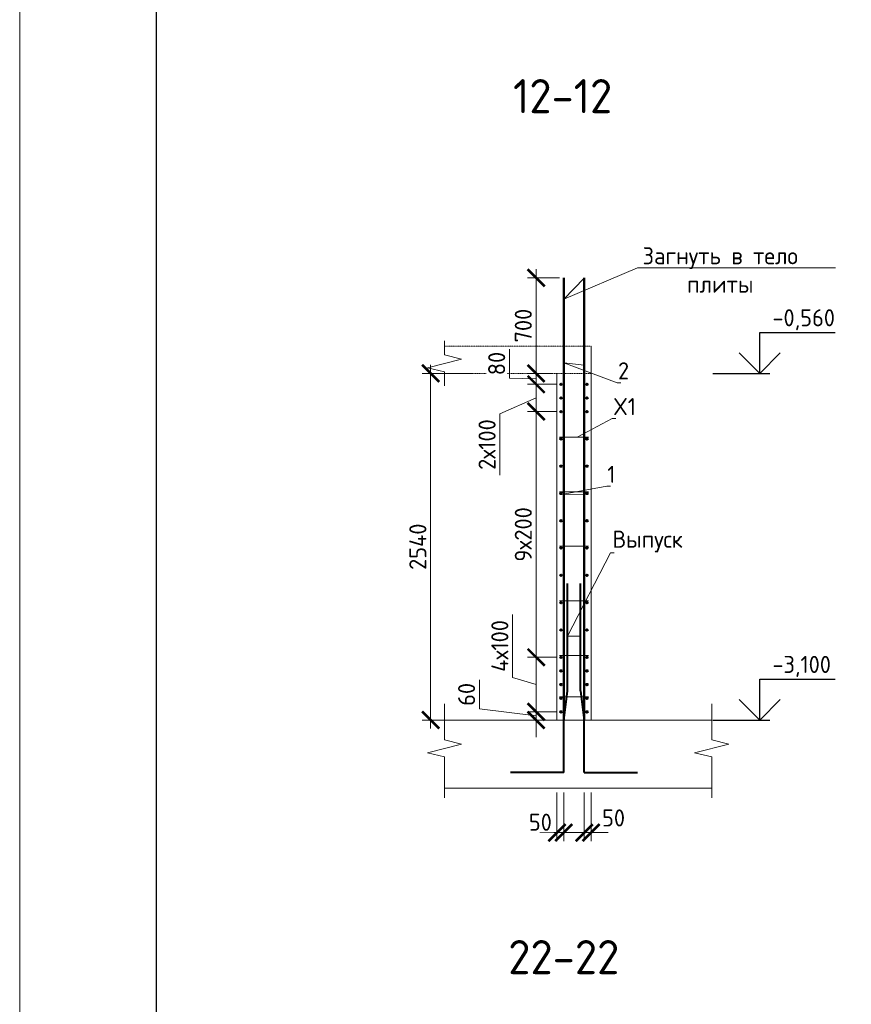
# Model space of a CAD drawing. Header units: millimetres. Extents: x 376598 to 1249954, y -318491 to -22134.
# Tile 268 of 444: x 665485 to 677668, y -138245 to -123817. Entities that reach past the tile are written whole.
import ezdxf
from ezdxf import colors
from ezdxf.entities.mleader import LeaderData, LeaderLine
from ezdxf.math import Vec2, Vec3

# ---------------------------------------------------------------- set-up
doc = ezdxf.new("R2010")
doc.units = ezdxf.units.MM
doc.linetypes.add('01 Штриховая _4 мм_', pattern=[6, 3.5, -2.5])
for name, color, linetype, lineweight in [('AF_Perekritie', 90, 'Continuous', 18), ('AF_Stena', 90, 'Continuous', 18), ('KR_Fundament', 253, 'Continuous', 18), ('Арм_шпильки', 143, 'Continuous', 18), ('Армирование', 3, 'Continuous', 40), ('АрмСтер', 2, 'Continuous', 50), ('подоснова', 151, 'Continuous', 5), ('РАЗМЕРЫ', 1, 'Continuous', 9), ('ТОНКИЕ', 7, 'Continuous', 9)]:
    doc.layers.add(name, color=color, linetype=linetype, lineweight=lineweight)
doc.layers.add('ТОЛСТЫЕ_ОСНОВНЫЕ', color=6, linetype='Continuous')
doc.styles.add('GOST-2.304_Type-B', font='GOST_Common.ttf')
doc.dimstyles.new('мой 25', dxfattribs={"dimscale": 100, "dimtxt": 2.5, "dimasz": 2.5, "dimexe": 1.25, "dimexo": 0.625, "dimtad": 1, "dimdec": 0, "dimlfac": 0.5, "dimtxsty": 'GOST-2.304_Type-B', "dimblk": 'ARCHTICK', "dimcen": 2.5, "dimdle": 1.25, "dimaunit": 1, "dimadec": 1, "dimazin": 2, "dimtfac": 1, "dimtdec": 0, "dimtmove": 1, "dimatfit": 3, "dimfxl": 6, "dimfxlon": 1, "dimtfill": 1, "dimlwd": -1, "dimlwe": -1, "dimarcsym": 0})

# ---------------------------------------------------------------- blocks, each defined once
blk = doc.blocks.new('*U2962')
at = {"layer": 'ТОЛСТЫЕ_ОСНОВНЫЕ', "color": 6}
blk.add_lwpolyline([(20, 5), (836, 5), (836, 589), (20, 589)], close=True, dxfattribs=at)
at = {"layer": 'ТОНКИЕ'}
blk.add_lwpolyline([(0, 0), (841, 0), (841, 594), (0, 594)], close=True, dxfattribs=at)
blk = doc.blocks.new('_None')
blk = doc.blocks.new('_ArchTick')
at = {"color": 0, "linetype": 'ByBlock', "const_width": 0.15}
blk.add_lwpolyline([(-0.5, -0.5), (0.5, 0.5)], dxfattribs=at)
blk = doc.blocks.new('*D2869')
at = {"layer": 'DEFPOINTS', "color": 0, "lineweight": 0, "transparency": 16777216}
for p in [(673416, -133160), (673051, -133960), (673416, -133960)]:
    blk.add_point(p, dxfattribs=at)
at = {"layer": 'РАЗМЕРЫ', "color": 0, "linetype": 'Continuous', "transparency": 16777216}
for p, q in [((672707, -133457), (672707, -132532)), ((673353, -133160), (672926, -133160)), ((673051, -133035), (673051, -134085)), ((673051, -133560), (672707, -133457)), ((673353, -133960), (672926, -133960))]:
    blk.add_line(p, q, dxfattribs=at)
at = {"layer": 'РАЗМЕРЫ', "color": 0, "transparency": 16777216, "xscale": 250, "yscale": 250, "zscale": 250}
for p, rotation in [((673051, -133160), 90), ((673051, -133960), 270)]:
    blk.add_blockref('_ArchTick', p, dxfattribs=dict(at, rotation=rotation))
at = {"layer": 'РАЗМЕРЫ', "color": 0, "lineweight": 0, "transparency": 16777216, "insert": (672519, -132994), "char_height": 250, "attachment_point": 5, "rotation": 90, "style": 'GOST-2.304_Type-B', "bg_fill": 3, "box_fill_scale": 1.1, "bg_fill_color": 256, "bg_fill_true_color": 13158600, "bg_fill_transparency": 0}
blk.add_mtext('4х100', dxfattribs=at)
blk = doc.blocks.new('*D2870')
at = {"layer": 'DEFPOINTS', "color": 0, "lineweight": 0, "transparency": 16777216}
for p in [(673416, -133960), (673051, -134080), (673356, -134080)]:
    blk.add_point(p, dxfattribs=at)
at = {"layer": 'РАЗМЕРЫ', "color": 0, "linetype": 'Continuous', "transparency": 16777216}
for p, q in [((672220, -133917), (672220, -133492)), ((673051, -133960), (673051, -133710)), ((673051, -134020), (672220, -133917)), ((673353, -133960), (672926, -133960)), ((673051, -133960), (673051, -134080)), ((673051, -133960), (673051, -134080)), ((673293, -134080), (672926, -134080)), ((673051, -134080), (673051, -134330))]:
    blk.add_line(p, q, dxfattribs=at)
at = {"layer": 'РАЗМЕРЫ', "color": 0, "transparency": 16777216, "xscale": 250, "yscale": 250, "zscale": 250}
for p, rotation in [((673051, -133960), 270), ((673051, -134080), 90)]:
    blk.add_blockref('_ArchTick', p, dxfattribs=dict(at, rotation=rotation))
at = {"layer": 'РАЗМЕРЫ', "color": 0, "lineweight": 0, "transparency": 16777216, "insert": (672032, -133704), "char_height": 250, "attachment_point": 5, "rotation": 90, "style": 'GOST-2.304_Type-B', "bg_fill": 3, "box_fill_scale": 1.1, "bg_fill_color": 256, "bg_fill_true_color": 13158600, "bg_fill_transparency": 0}
blk.add_mtext('60', dxfattribs=at)
blk = doc.blocks.new('*D2723')
at = {"layer": 'DEFPOINTS', "color": 0, "lineweight": 0, "transparency": 16777216}
for p in [(673051, -127600), (673457, -127600), (673188, -129000)]:
    blk.add_point(p, dxfattribs=at)
at = {"layer": 'РАЗМЕРЫ', "color": 0, "linetype": 'Continuous', "transparency": 16777216}
for p, q in [((673051, -129125), (673051, -127475)), ((673395, -127600), (672926, -127600)), ((673125, -129000), (672926, -129000))]:
    blk.add_line(p, q, dxfattribs=at)
at = {"layer": 'РАЗМЕРЫ', "color": 0, "transparency": 16777216, "xscale": 250, "yscale": 250, "zscale": 250}
for p, rotation in [((673051, -127600), 90), ((673051, -129000), 270)]:
    blk.add_blockref('_ArchTick', p, dxfattribs=dict(at, rotation=rotation))
at = {"layer": 'РАЗМЕРЫ', "color": 0, "lineweight": 0, "transparency": 16777216, "insert": (672863, -128300), "char_height": 250, "attachment_point": 5, "rotation": 90, "style": 'GOST-2.304_Type-B', "bg_fill": 3, "box_fill_scale": 1.1, "bg_fill_color": 256, "bg_fill_true_color": 13158600, "bg_fill_transparency": 0}
blk.add_mtext('700', dxfattribs=at)
blk = doc.blocks.new('*D2724')
at = {"layer": 'DEFPOINTS', "color": 0, "lineweight": 0, "transparency": 16777216}
for p in [(673664, -129000), (671505, -134080), (674106, -134080)]:
    blk.add_point(p, dxfattribs=at)
at = {"layer": 'РАЗМЕРЫ', "color": 0, "linetype": 'Continuous', "transparency": 16777216}
for p, q in [((671505, -128875), (671505, -134205)), ((672105, -129000), (671380, -129000)), ((672105, -134080), (671380, -134080))]:
    blk.add_line(p, q, dxfattribs=at)
at = {"layer": 'РАЗМЕРЫ', "color": 0, "transparency": 16777216, "xscale": 250, "yscale": 250, "zscale": 250}
for p, rotation in [((671505, -129000), 90), ((671505, -134080), 270)]:
    blk.add_blockref('_ArchTick', p, dxfattribs=dict(at, rotation=rotation))
at = {"layer": 'РАЗМЕРЫ', "color": 0, "lineweight": 0, "transparency": 16777216, "insert": (671318, -131540), "char_height": 250, "attachment_point": 5, "rotation": 90, "style": 'GOST-2.304_Type-B', "bg_fill": 3, "box_fill_scale": 1.1, "bg_fill_color": 256, "bg_fill_true_color": 13158600, "bg_fill_transparency": 0}
blk.add_mtext('2540', dxfattribs=at)
blk = doc.blocks.new('*D2725')
at = {"layer": 'DEFPOINTS', "color": 0, "lineweight": 0, "transparency": 16777216}
for p in [(673356, -135080), (673456, -135080), (673456, -135730)]:
    blk.add_point(p, dxfattribs=at)
at = {"layer": 'РАЗМЕРЫ', "color": 0, "linetype": 'Continuous', "transparency": 16777216}
for p, q in [((673356, -135142), (673356, -135855)), ((673456, -135142), (673456, -135855)), ((673356, -135730), (673106, -135730)), ((673456, -135730), (673706, -135730))]:
    blk.add_line(p, q, dxfattribs=at)
at = {"layer": 'РАЗМЕРЫ', "color": 0, "lineweight": 0, "transparency": 16777216, "insert": (673113, -135577), "char_height": 250, "attachment_point": 5, "style": 'GOST-2.304_Type-B', "bg_fill": 3, "box_fill_scale": 1.1, "bg_fill_color": 256, "bg_fill_true_color": 13158600, "bg_fill_transparency": 0}
blk.add_mtext('50', dxfattribs=at)
at = {"layer": 'РАЗМЕРЫ', "color": 0, "linetype": 'Continuous', "transparency": 16777216}
blk.add_line((673356, -135730), (673456, -135730), dxfattribs=at)
at = {"layer": 'РАЗМЕРЫ', "color": 0, "transparency": 16777216, "xscale": 250, "yscale": 250, "zscale": 250}
blk.add_blockref('_ArchTick', (673356, -135730), dxfattribs=at)
at = {"layer": 'РАЗМЕРЫ', "color": 0, "transparency": 16777216, "xscale": 250, "yscale": 250, "zscale": 250, "rotation": 180}
blk.add_blockref('_ArchTick', (673456, -135730), dxfattribs=at)
blk = doc.blocks.new('*D2726')
at = {"layer": 'DEFPOINTS', "color": 0, "lineweight": 0, "transparency": 16777216}
for p in [(673756, -135080), (673856, -135080), (673856, -135730)]:
    blk.add_point(p, dxfattribs=at)
at = {"layer": 'РАЗМЕРЫ', "color": 0, "linetype": 'Continuous', "transparency": 16777216}
for p, q in [((673756, -135142), (673756, -135855)), ((673856, -135142), (673856, -135855)), ((673756, -135730), (673506, -135730)), ((673756, -135730), (673856, -135730)), ((673856, -135730), (674106, -135730))]:
    blk.add_line(p, q, dxfattribs=at)
at = {"layer": 'РАЗМЕРЫ', "color": 0, "transparency": 16777216, "xscale": 250, "yscale": 250, "zscale": 250}
blk.add_blockref('_ArchTick', (673756, -135730), dxfattribs=at)
at = {"layer": 'РАЗМЕРЫ', "color": 0, "lineweight": 0, "transparency": 16777216, "insert": (674185, -135514), "char_height": 250, "attachment_point": 5, "style": 'GOST-2.304_Type-B', "bg_fill": 3, "box_fill_scale": 1.1, "bg_fill_color": 256, "bg_fill_true_color": 13158600, "bg_fill_transparency": 0}
blk.add_mtext('50', dxfattribs=at)
at = {"layer": 'РАЗМЕРЫ', "color": 0, "transparency": 16777216, "xscale": 250, "yscale": 250, "zscale": 250, "rotation": 180}
blk.add_blockref('_ArchTick', (673856, -135730), dxfattribs=at)
blk = doc.blocks.new('*D2673')
at = {"layer": 'DEFPOINTS', "color": 0, "lineweight": 0, "transparency": 16777216}
for p in [(673356, -129000), (673051, -129160), (673310, -129160)]:
    blk.add_point(p, dxfattribs=at)
at = {"layer": 'РАЗМЕРЫ', "color": 0, "linetype": 'Continuous', "transparency": 16777216}
for p, q in [((672661, -129069), (672661, -128644)), ((673051, -128875), (673051, -129285)), ((673051, -129080), (672661, -129069)), ((673293, -129000), (672926, -129000)), ((673248, -129160), (672926, -129160))]:
    blk.add_line(p, q, dxfattribs=at)
at = {"layer": 'РАЗМЕРЫ', "color": 0, "transparency": 16777216, "xscale": 250, "yscale": 250, "zscale": 250}
for p, rotation in [((673051, -129000), 90), ((673051, -129160), 270)]:
    blk.add_blockref('_ArchTick', p, dxfattribs=dict(at, rotation=rotation))
at = {"layer": 'РАЗМЕРЫ', "color": 0, "lineweight": 0, "transparency": 16777216, "insert": (672473, -128856), "char_height": 250, "attachment_point": 5, "rotation": 90, "style": 'GOST-2.304_Type-B', "bg_fill": 3, "box_fill_scale": 1.1, "bg_fill_color": 256, "bg_fill_true_color": 13158600, "bg_fill_transparency": 0}
blk.add_mtext('80', dxfattribs=at)
blk = doc.blocks.new('*D2674')
at = {"layer": 'DEFPOINTS', "color": 0, "lineweight": 0, "transparency": 16777216}
for p in [(673051, -129560), (673416, -129560), (673416, -133160)]:
    blk.add_point(p, dxfattribs=at)
at = {"layer": 'РАЗМЕРЫ', "color": 0, "linetype": 'Continuous', "transparency": 16777216}
for p, q in [((673353, -129560), (672926, -129560)), ((673051, -133285), (673051, -129435)), ((673353, -133160), (672926, -133160))]:
    blk.add_line(p, q, dxfattribs=at)
at = {"layer": 'РАЗМЕРЫ', "color": 0, "transparency": 16777216, "xscale": 250, "yscale": 250, "zscale": 250}
for p, rotation in [((673051, -129560), 90), ((673051, -133160), 270)]:
    blk.add_blockref('_ArchTick', p, dxfattribs=dict(at, rotation=rotation))
at = {"layer": 'РАЗМЕРЫ', "color": 0, "lineweight": 0, "transparency": 16777216, "insert": (672863, -131360), "char_height": 250, "attachment_point": 5, "rotation": 90, "style": 'GOST-2.304_Type-B', "bg_fill": 3, "box_fill_scale": 1.1, "bg_fill_color": 256, "bg_fill_true_color": 13158600, "bg_fill_transparency": 0}
blk.add_mtext('9х200', dxfattribs=at)
blk = doc.blocks.new('*D2675')
at = {"layer": 'DEFPOINTS', "color": 0, "lineweight": 0, "transparency": 16777216}
for p in [(673416, -129160), (673051, -129560), (673314, -129560)]:
    blk.add_point(p, dxfattribs=at)
at = {"layer": 'РАЗМЕРЫ', "color": 0, "linetype": 'Continuous', "transparency": 16777216}
for p, q in [((673051, -129035), (673051, -129685)), ((673353, -129160), (672926, -129160)), ((673051, -129360), (672519, -129593)), ((673251, -129560), (672926, -129560)), ((672519, -129593), (672519, -130493))]:
    blk.add_line(p, q, dxfattribs=at)
at = {"layer": 'РАЗМЕРЫ', "color": 0, "transparency": 16777216, "xscale": 250, "yscale": 250, "zscale": 250}
for p, rotation in [((673051, -129160), 90), ((673051, -129560), 270)]:
    blk.add_blockref('_ArchTick', p, dxfattribs=dict(at, rotation=rotation))
at = {"layer": 'РАЗМЕРЫ', "color": 0, "lineweight": 0, "transparency": 16777216, "insert": (672332, -130043), "char_height": 250, "attachment_point": 5, "rotation": 90, "style": 'GOST-2.304_Type-B', "bg_fill": 3, "box_fill_scale": 1.1, "bg_fill_color": 256, "bg_fill_true_color": 13158600, "bg_fill_transparency": 0}
blk.add_mtext('2х100', dxfattribs=at)

msp = doc.modelspace()

# ---------------------------------------------------------------- linework, layer by layer
for points in [[(676326.7, -128399.8), (677432, -128399.8)], [(676326.7, -128999.8), (676326.7, -128399.8)], [(676626.7, -128699.8), (676326.7, -128999.8), (676026.7, -128699.8)], [(675642.1, -128999.8), (676476.7, -128999.8)], [(676326.7, -133479.8), (677432, -133479.8)], [(676326.7, -134079.8), (676326.7, -133479.8)], [(676626.7, -133779.8), (676326.7, -134079.8), (676026.7, -133779.8)], [(675642.1, -134079.8), (676476.7, -134079.8)]]:
    msp.add_lwpolyline(points)
at = {"layer": 'AF_Perekritie', "linetype": '01 Штриховая _4 мм_', "lineweight": 9}
for p, q in [((673855.8, -128599.8), (671707.2, -128599.8)), ((671707.2, -128999.8), (673855.8, -128999.8))]:
    msp.add_line(p, q, dxfattribs=at)
at = {"layer": 'AF_Stena', "lineweight": 20}
for p, q in [((673855.8, -134079.8), (673855.8, -128599.8)), ((673355.8, -128999.8), (673355.8, -134079.8)), ((673355.8, -134079.8), (673855.8, -134079.8))]:
    msp.add_line(p, q, dxfattribs=at)
for points in [[(671707.2, -128674.8), (671707.2, -128524.8)], [(671707.2, -128674.8), (671707.2, -128729.8)], [(671957.2, -128792.3), (671457.2, -128917.3)], [(671707.2, -128729.8), (671957.2, -128792.3)], [(671457.2, -128917.3), (671707.2, -128979.8)], [(671707.2, -128979.8), (671707.2, -129034.8)], [(671707.2, -129034.8), (671707.2, -129184.8)], [(671707.2, -134315.7), (671707.2, -133843.8)], [(675623.6, -134315.7), (675623.6, -133843.8)], [(671707.2, -134315.7), (671707.2, -134370.7)], [(675623.6, -134315.7), (675623.6, -134370.7)], [(671957.2, -134433.2), (671457.2, -134558.2)], [(671707.2, -134370.7), (671957.2, -134433.2)], [(675873.6, -134433.2), (675373.6, -134558.2)], [(675623.6, -134370.7), (675873.6, -134433.2)], [(671457.2, -134558.2), (671707.2, -134620.7)], [(675373.6, -134558.2), (675623.6, -134620.7)], [(671707.2, -134620.7), (671707.2, -134675.7)], [(671707.2, -134675.7), (671707.2, -135219.8)], [(675623.6, -134620.7), (675623.6, -134675.7)], [(675623.6, -134675.7), (675623.6, -135219.8)]]:
    msp.add_lwpolyline(points, dxfattribs=at)
at = {"layer": 'KR_Fundament', "lineweight": 9}
for p, q in [((675623.6, -134079.8), (671707.2, -134079.8)), ((671707.2, -135079.8), (675623.6, -135079.8))]:
    msp.add_line(p, q, dxfattribs=at)
at = {"layer": 'Армирование', "ltscale": 100}
for p, q in [((673510.8, -133652.4), (673511.1, -132079.3)), ((673701.5, -133652.4), (673701.8, -132079.3)), ((673456.8, -134087), (673510.8, -133652.4)), ((673701.5, -133652.4), (673755.5, -134087)), ((673457.1, -134850.4), (673456.8, -134087)), ((673755.8, -134850.4), (673755.5, -134087)), ((673457.4, -134850.5), (672675.8, -134850.2)), ((673755.8, -134850.4), (674537.4, -134850.1))]:
    msp.add_line(p, q, dxfattribs=at)
for centre in [(673415.8, -129159.8), (673795.8, -129159.8), (673415.8, -129559.8), (673795.8, -129559.8), (673415.8, -129959.8), (673795.8, -129959.8), (673415.8, -130759.8), (673795.8, -130759.8), (673415.8, -131159.8), (673795.8, -131159.8), (673415.8, -131559.8), (673795.8, -131559.8), (673415.8, -131959.8), (673795.8, -131959.8), (673415.8, -132359.8), (673795.8, -132359.8), (673415.8, -132759.8), (673795.8, -132759.8), (673415.8, -133159.8), (673795.8, -133159.8), (673415.8, -133559.8), (673795.8, -133559.8), (673415.8, -133959.8), (673795.8, -133959.8)]:
    msp.add_circle(centre, 12, dxfattribs=at)
at = {"layer": 'АрмСтер', "ltscale": 15}
for p, q in [((673457.1, -134079.8), (673457.1, -127599.7)), ((673755.5, -134079.8), (673755.5, -127599.7))]:
    msp.add_line(p, q, dxfattribs=at)

# ---------------------------------------------------------------- block references
at = {"xscale": 100, "yscale": 100, "zscale": 100}
msp.add_blockref('*U2962', (665485, -168789.7, 3100), dxfattribs=at)

# ---------------------------------------------------------------- texts
at = {"style": 'GOST-2.304_Type-B'}
for s, p in [('-0,560', (676512.6, -128309.8)), ('-3,100', (676512.6, -133389.8))]:
    msp.add_text(s, height=250, dxfattribs=at).set_placement(p)
at = {"layer": 'РАЗМЕРЫ', "char_height": 500, "attachment_point": 5, "style": 'GOST-2.304_Type-B'}
for s, insert in [('12-12', (673439, -124937.6)), ('22-22', (673455.7, -137553.5))]:
    msp.add_mtext_dynamic_manual_height_columns(s, width=3941.213, gutter_width=625, heights=[0], dxfattribs=dict(at, insert=insert))

# ---------------------------------------------------------------- leaders
at = {"layer": 'подоснова'}
ml = msp.add_multileader_mtext('Standard', dxfattribs=at)
ml.set_content('Загнуть в тело плиты', color=256, style='GOST-2.304_Type-B')
ml.set_leader_properties(color=256, linetype='ByLayer', lineweight=15)
ml.set_arrow_properties(name='NONE')
ml.build(insert=Vec2(0, 0))
ml.multileader.update_dxf_attribs({"text_left_attachment_type": 6, "text_right_attachment_type": 6, "dogleg_length": 10, "arrow_head_size": 18})
ctx = ml.context
ctx.base_point, ctx.char_height, ctx.arrow_head_size, ctx.landing_gap_size, ctx.plane_origin = Vec3(674548.5, -127451.8), 250, 18, 20, Vec3(677966.7, -126001.4)
ctx.left_attachment, ctx.right_attachment, ctx.text_align_type = 6, 6, 1
notes = []
notes.append((ctx, [(1, (1, 1, 0), (674538.5, -127451.8), (1, 0), 10, [(0, [(673755.5, -127606), (673457.1, -127910.6)], 0, [])])]))
ctx.mtext.insert, ctx.mtext.width, ctx.mtext.alignment, ctx.mtext.flow_direction = Vec3(675747.9, -127151.8), 2840.037, 2, 5
ml = msp.add_multileader_mtext('Standard', dxfattribs=at)
ml.set_content('2', color=256, style='GOST-2.304_Type-B')
ml.set_leader_properties(color=256, linetype='ByLayer', lineweight=15)
ml.set_arrow_properties(name='NONE')
ml.build(insert=Vec2(0, 0))
ml.multileader.update_dxf_attribs({"text_left_attachment_type": 6, "text_right_attachment_type": 6, "dogleg_length": 10, "arrow_head_size": 18})
ctx = ml.context
ctx.base_point, ctx.char_height, ctx.arrow_head_size, ctx.landing_gap_size, ctx.plane_origin = Vec3(674249, -129137.7), 250, 18, 20, Vec3(673032.1, -127825.2)
ctx.left_attachment, ctx.right_attachment, ctx.text_align_type = 6, 6, 1
notes.append((ctx, [(0, (1, 1, 0), (674239, -129137.7), (1, 0), 10, [(1, [(673755.5, -128877.7), (673457.1, -128847.5)], 0, [])])]))
ctx.mtext.insert, ctx.mtext.width, ctx.mtext.alignment, ctx.mtext.flow_direction = Vec3(674331.5, -128837.7), 22.898, 2, 5
ml = msp.add_multileader_mtext('Standard', dxfattribs=at)
ml.set_content('1', color=256, style='GOST-2.304_Type-B')
ml.set_leader_properties(color=256, linetype='ByLayer', lineweight=15)
ml.set_arrow_properties(name='NONE')
ml.build(insert=Vec2(0, 0))
ml.multileader.update_dxf_attribs({"text_left_attachment_type": 6, "text_right_attachment_type": 6, "dogleg_length": 10, "arrow_head_size": 18})
ctx = ml.context
ctx.base_point, ctx.char_height, ctx.arrow_head_size, ctx.landing_gap_size, ctx.plane_origin = Vec3(674095.9, -130654.7), 250, 18, 20, Vec3(673101.4, -129913.7)
ctx.left_attachment, ctx.right_attachment, ctx.text_align_type = 6, 6, 1
notes.append((ctx, [(0, (1, 1, 0), (674085.9, -130654.7), (1, 0), 10, [(1, [(673795.8, -130771.8), (673424, -130775.9)], 0, [])])]))
ctx.mtext.insert, ctx.mtext.width, ctx.mtext.alignment, ctx.mtext.flow_direction = Vec3(674153.4, -130354.7), 22.898, 2, 5
ml = msp.add_multileader_mtext('Standard', dxfattribs=at)
ml.set_content('Выпуск', color=256, style='GOST-2.304_Type-B')
ml.set_leader_properties(color=256, linetype='ByLayer', lineweight=15)
ml.set_arrow_properties(name='NONE')
ml.build(insert=Vec2(0, 0))
ml.multileader.update_dxf_attribs({"text_left_attachment_type": 6, "text_right_attachment_type": 6, "dogleg_length": 10, "arrow_head_size": 18})
ctx = ml.context
ctx.base_point, ctx.char_height, ctx.arrow_head_size, ctx.landing_gap_size, ctx.plane_origin = Vec3(674152.1, -131630), 250, 18, 20, Vec3(672995.1, -131611.9)
ctx.left_attachment, ctx.right_attachment, ctx.text_align_type = 6, 6, 1
notes.append((ctx, [(0, (1, 1, 0), (674142.1, -131630), (1, 0), 10, [(1, [(673701.5, -132853.1), (673510.8, -132849.8)], 0, [])])]))
ctx.mtext.insert, ctx.mtext.width, ctx.mtext.alignment, ctx.mtext.flow_direction = Vec3(674684.6, -131305), 22.898, 2, 5
for ctx, leaders in notes:
    for number, flags, end, landing, length, lines in leaders:
        leader = LeaderData()
        leader.index, (leader.has_last_leader_line, leader.has_dogleg_vector, leader.attachment_direction) = number, flags
        leader.last_leader_point, leader.dogleg_vector, leader.dogleg_length = Vec3(end), Vec3(landing), length
        for number, points, colour, breaks in lines:
            line = LeaderLine()
            line.index, line.vertices, line.color, line.breaks = number, Vec3.list(points), colors.encode_raw_color(colour), breaks
            leader.lines.append(line)
        ctx.leaders.append(leader)

# ---------------------------------------------------------------- next in the draw order: dimensions: what is measured, and where the dimension line sits
at = {"layer": 'РАЗМЕРЫ', "lineweight": 0}
for base, p1, p2, text, picture, middle in [((673050.5, -127599.7), (673187.7, -128999.8), (673457.1, -127599.7), '700', '*D2723', (672863, -128299.7)), ((673050.5, -133959.8), (673415.8, -133159.8), (673415.8, -133959.8), '4х100', '*D2869', (672519.3, -133394.1))]:
    dim = msp.add_linear_dim(base=base, p1=p1, p2=p2, angle=90, text=text, dimstyle='мой 25', dxfattribs=at)
    dim.commit()
    dim.dimension.update_dxf_attribs({"geometry": picture, "text_midpoint": middle})
dim = msp.add_linear_dim(base=(673455.8, -135729.9), p1=(673355.8, -135079.8), p2=(673455.8, -135079.8), dimstyle='мой 25', dxfattribs=at)
dim.commit()
dim.dimension.update_dxf_attribs({"geometry": '*D2725', "text_midpoint": (673113.2, -135764.5), "dimtype": 160})

# ---------------------------------------------------------------- next in the draw order: dimensions: what is measured, and where the dimension line sits
dim = msp.add_linear_dim(base=(673050.5, -134079.8), p1=(673415.8, -133959.8), p2=(673355.8, -134079.8), angle=90, dimstyle='мой 25', dxfattribs=at)
dim.commit()
dim.dimension.update_dxf_attribs({"geometry": '*D2870', "text_midpoint": (672219.6, -133854.1), "dimtype": 160})
dim = msp.add_linear_dim(base=(673855.8, -135729.9), p1=(673755.8, -135079.8), p2=(673855.8, -135079.8), dimstyle='мой 25', dxfattribs=at)
dim.commit()
dim.dimension.update_dxf_attribs({"geometry": '*D2726', "text_midpoint": (674185.4, -135701.9), "dimtype": 160})

# ---------------------------------------------------------------- next in the draw order: dimensions: what is measured, and where the dimension line sits
dim = msp.add_linear_dim(base=(671505.2, -134079.8), p1=(673664.5, -128999.8), p2=(674105.9, -134079.8), angle=90, dimstyle='мой 25', dxfattribs=at)
dim.commit()
dim.dimension.update_dxf_attribs({"geometry": '*D2724', "text_midpoint": (671317.7, -131539.8)})

# ---------------------------------------------------------------- next in the draw order: linework, layer by layer
at = {"layer": 'Арм_шпильки'}
msp.add_line((673395.8, -133739.8), (673815.8, -133739.8), dxfattribs=at)
at = {"layer": 'Армирование', "ltscale": 100}
for centre in [(673415.8, -129359.8), (673795.8, -129359.8), (673415.8, -130359.8), (673795.8, -130359.8), (673415.8, -133359.8), (673795.8, -133359.8), (673415.8, -133759.8), (673795.8, -133759.8)]:
    msp.add_circle(centre, 12, dxfattribs=at)

# ---------------------------------------------------------------- next in the draw order: leaders
at = {"layer": 'подоснова'}
ml = msp.add_multileader_mtext('Standard', dxfattribs=at)
ml.set_content('X1', color=256, style='GOST-2.304_Type-B')
ml.set_leader_properties(color=256, linetype='ByLayer', lineweight=15)
ml.set_arrow_properties(name='NONE')
ml.build(insert=Vec2(0, 0))
ml.multileader.update_dxf_attribs({"text_left_attachment_type": 6, "text_right_attachment_type": 6, "dogleg_length": 10, "arrow_head_size": 18})
ctx = ml.context
ctx.base_point, ctx.char_height, ctx.arrow_head_size, ctx.landing_gap_size, ctx.plane_origin = Vec3(674176.2, -129661.4), 250, 18, 20, Vec3(673181.7, -128631.8)
ctx.left_attachment, ctx.right_attachment, ctx.text_align_type = 6, 6, 1
notes = []
notes.append((ctx, [(0, (1, 1, 0), (674166.2, -129661.4), (1, 0), 10, [(0, [(673652.5, -129933.8)], 0, [])])]))
ctx.mtext.insert, ctx.mtext.width, ctx.mtext.alignment, ctx.mtext.flow_direction = Vec3(674346.2, -129361.4), 22.898, 2, 5
for ctx, leaders in notes:
    for number, flags, end, landing, length, lines in leaders:
        leader = LeaderData()
        leader.index, (leader.has_last_leader_line, leader.has_dogleg_vector, leader.attachment_direction) = number, flags
        leader.last_leader_point, leader.dogleg_vector, leader.dogleg_length = Vec3(end), Vec3(landing), length
        for number, points, colour, breaks in lines:
            line = LeaderLine()
            line.index, line.vertices, line.color, line.breaks = number, Vec3.list(points), colors.encode_raw_color(colour), breaks
            leader.lines.append(line)
        ctx.leaders.append(leader)

# ---------------------------------------------------------------- next in the draw order: dimensions: what is measured, and where the dimension line sits
at = {"layer": 'РАЗМЕРЫ', "lineweight": 0}
dim = msp.add_linear_dim(base=(673050.5, -129159.8), p1=(673355.8, -128999.8), p2=(673310.2, -129159.8), angle=90, dimstyle='мой 25', dxfattribs=at)
dim.commit()
dim.dimension.update_dxf_attribs({"geometry": '*D2673', "text_midpoint": (672660.7, -129006), "dimtype": 160})
dim = msp.add_linear_dim(base=(673050.5, -129559.8), p1=(673415.8, -133159.8), p2=(673415.8, -129559.8), angle=90, text='9х200', dimstyle='мой 25', dxfattribs=at)
dim.commit()
dim.dimension.update_dxf_attribs({"geometry": '*D2674', "text_midpoint": (672863, -131359.8)})

# ---------------------------------------------------------------- next in the draw order: linework, layer by layer
at = {"layer": 'Арм_шпильки'}
for p, q in [((673395.8, -130733.8), (673815.8, -130733.8)), ((673395.8, -131533.8), (673815.8, -131533.8)), ((673395.8, -132333.8), (673815.8, -132333.8)), ((673395.8, -133133.8), (673815.8, -133133.8))]:
    msp.add_line(p, q, dxfattribs=at)

# ---------------------------------------------------------------- next in the draw order: dimensions: what is measured, and where the dimension line sits
at = {"layer": 'РАЗМЕРЫ', "lineweight": 0}
dim = msp.add_linear_dim(base=(673050.5, -129559.8), p1=(673415.8, -129159.8), p2=(673313.8, -129559.8), angle=90, text='2х100', dimstyle='мой 25', dxfattribs=at)
dim.commit()
dim.dimension.update_dxf_attribs({"geometry": '*D2675', "text_midpoint": (672519.3, -129655.6), "dimtype": 160})

# ---------------------------------------------------------------- next in the draw order: linework, layer by layer
at = {"layer": 'Арм_шпильки'}
msp.add_line((673395.8, -129933.8), (673815.8, -129933.8), dxfattribs=at)

doc.saveas('drawing.dxf')
